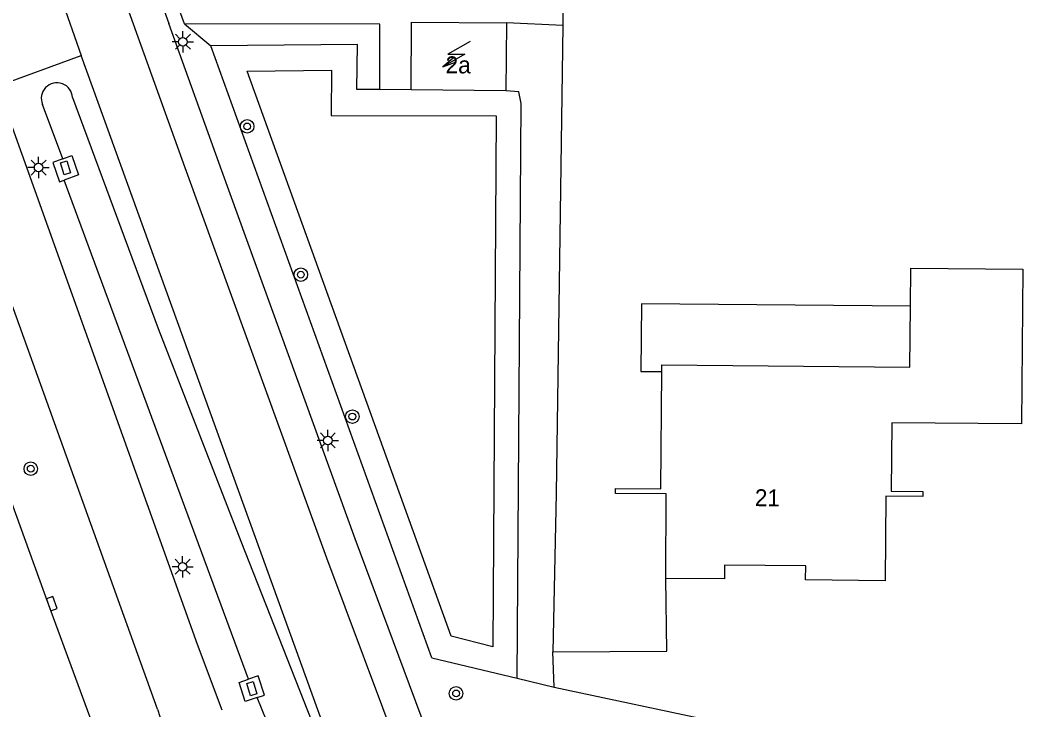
# Model space of a CAD drawing. Extents: x 124000 to 128010, y 398999 to 403000.
# Drawn here: x 127461.2 to 127520.6, y 399252.7 to 399293.5 of the extents above; entities that cross this region are included whole.
import ezdxf

# ---------------------------------------------------------------- set-up
doc = ezdxf.new("R2010")
doc.units = 0
for name, color, linetype in [('gg-afsc-hekwerk', 7, 'Continuous'), ('gg-anno-huisnummerreeks BGT', 7, 'Continuous'), ('gg-bbg-hoofdgebouw', 7, 'Continuous'), ('gg-bbg-luifel en loopbrug', 7, 'Continuous'), ('gg-knt-verharding', 7, 'Continuous'), ('gg-kntw-greppel-droge sloot', 7, 'Continuous'), ('gt-grn-groengrens', 7, 'Continuous'), ('gt-symb-boom', 7, 'Continuous'), ('gt-symb-kolk', 7, 'Continuous'), ('gt-symb-kolk center center', 7, 'Continuous'), ('gt-symb-lichtmast', 7, 'Continuous'), ('gt-symb-trafo symbool', 7, 'Continuous')]:
    doc.layers.add(name, color=color, linetype=linetype)

# ---------------------------------------------------------------- blocks, each defined once
blk = doc.blocks.new('gt0-KOLKCC')
at = {"layer": 'gt-symb-kolk center center'}
blk.add_lwpolyline([(-0.375, 0.2), (0.375, 0.2), (0.375, -0.2), (-0.375, -0.2)], close=True, dxfattribs=at)
blk = doc.blocks.new('gt0-BOOM')
at = {"layer": 'gt-symb-boom'}
for radius in [0.4, 0.2]:
    blk.add_circle((0, 0), radius, dxfattribs=at)
blk = doc.blocks.new('gt0-LMAST')
at = {"layer": 'gt-symb-lichtmast'}
for p, q in [((-0.005, 0.246), (-0.005, 0.621)), ((-0.182, 0.173), (-0.447, 0.438)), ((0.172, 0.173), (0.437, 0.438)), ((-0.255, -0.004), (-0.63, -0.004)), ((-0.182, -0.181), (-0.447, -0.446)), ((-0.005, -0.254), (-0.005, -0.629)), ((0.437, -0.446), (0.172, -0.181)), ((0.245, -0.004), (0.62, -0.004))]:
    blk.add_line(p, q, dxfattribs=at)
blk.add_circle((-0.005, -0.004), 0.25, dxfattribs=at)
blk = doc.blocks.new('gt0-KOLK')
at = {"layer": 'gt-symb-kolk'}
blk.add_lwpolyline([(0, 0), (0.375, 0), (0.375, 0.4), (-0.375, 0.4), (-0.375, 0), (0, 0)], dxfattribs=at)
blk = doc.blocks.new('gt0-HSP')
at = {"layer": 'gt-symb-trafo symbool'}
for points in [[(0.771, 0.746), (-0.529, -0.004), (0.471, -0.004), (-0.829, -0.754)], [(-0.217, -0.24), (-0.829, -0.754), (-0.077, -0.48)]]:
    blk.add_lwpolyline(points, dxfattribs=at)

msp = doc.modelspace()

# ---------------------------------------------------------------- linework, layer by layer
at = {"layer": 'gg-afsc-hekwerk'}
for p, q in [((127493.44, 399305.011), (127493.344, 399293.173)), ((127493.344, 399293.173), (127492.948, 399265.527)), ((127492.948, 399265.527), (127492.749, 399256.158)), ((127492.832, 399254.08), (127492.749, 399256.158))]:
    msp.add_line(p, q, dxfattribs=at)
msp.add_lwpolyline([(127492.749, 399256.158), (127499.495, 399256.212), (127499.43, 399260.49)], dxfattribs=at)
at = {"layer": 'gg-bbg-hoofdgebouw'}
for p, q in [((127490.018, 399293.322), (127489.985, 399289.32)), ((127489.985, 399289.32), (127484.374, 399289.366))]:
    msp.add_line(p, q, dxfattribs=at)
for points in [[(127484.374, 399289.366), (127484.407, 399293.368), (127490.018, 399293.322)], [(127513.904, 399276.581), (127513.923, 399278.827), (127520.556, 399278.768), (127520.474, 399269.63), (127512.795, 399269.7), (127512.759, 399265.661), (127514.639, 399265.645), (127514.637, 399265.346), (127512.447, 399265.366), (127512.403, 399260.367), (127507.704, 399260.423), (127507.713, 399261.243), (127502.914, 399261.29), (127502.909, 399260.47), (127499.43, 399260.49)], [(127499.2, 399272.722), (127499.203, 399273.123), (127513.873, 399272.986), (127513.904, 399276.581)], [(127499.43, 399260.49), (127499.458, 399265.505), (127496.455, 399265.526), (127496.455, 399265.821), (127499.141, 399265.798), (127499.2, 399272.722)]]:
    msp.add_lwpolyline(points, dxfattribs=at)
at = {"layer": 'gg-bbg-luifel en loopbrug'}
msp.add_lwpolyline([(127513.904, 399276.581), (127498.001, 399276.73), (127497.964, 399272.734), (127499.2, 399272.722)], dxfattribs=at)
at = {"layer": 'gg-knt-verharding'}
for p, q in [((127468.874, 399296.53), (127470.055, 399293.28)), ((127470.98, 399293.265), (127469.794, 399296.529)), ((127463.447, 399295.43), (127464.869, 399291.391)), ((127493.344, 399293.173), (127490.018, 399293.322)), ((127459.888, 399289.578), (127464.869, 399291.391)), ((127479.2, 399251.819), (127464.869, 399291.391)), ((127484.374, 399289.366), (127482.516, 399289.385)), ((127492.832, 399254.08), (127502.667, 399251.98))]:
    msp.add_line(p, q, dxfattribs=at)
for points in [[(127483.784, 399249.963), (127479.388, 399261.7), (127471.015, 399284.763), (127466.791, 399296.499), (127445.932, 399353.9), (127429.194, 399400.047), (127413.324, 399443.894), (127396.398, 399490.564), (127395.175, 399493.975)], [(127469.371, 399252.782), (127458.87, 399281.909), (127434.352, 399349.521), (127417.511, 399395.891), (127401.813, 399439.247), (127390.591, 399470.111), (127385.457, 399482.519), (127385.014, 399483.747)], [(127382.227, 399482.822), (127385.622, 399472.419), (127386.82, 399468.194), (127392.275, 399453.224), (127413.444, 399394.724), (127450.943, 399291.495), (127451.147, 399291.578), (127457.317, 399274.412), (127462.937, 399258.942), (127466.128, 399250.27)], [(127485.607, 399250.672), (127481.067, 399262.846), (127473.183, 399284.59), (127470.055, 399293.28)], [(127482.516, 399289.385), (127482.53, 399293.242), (127470.98, 399293.265)], [(127459.888, 399289.578), (127471.728, 399256.621), (127473.173, 399252.731)], [(127463.777, 399285.293), (127463.191, 399285.077), (127463.589, 399283.94), (127463.863, 399284.038)], [(127463.777, 399285.293), (127464.317, 399285.493), (127464.712, 399284.341), (127463.863, 399284.038)], [(127475.272, 399253.459), (127474.561, 399253.229), (127474.204, 399254.358), (127474.751, 399254.543)], [(127475.272, 399253.459), (127475.704, 399253.598), (127475.334, 399254.741), (127474.751, 399254.543)]]:
    msp.add_lwpolyline(points, dxfattribs=at)
msp.add_arc((127528.271, 399273.477), 62.43, 199.35947, 212.75349, dxfattribs=at)
at = {"layer": 'gg-kntw-greppel-droge sloot'}
for p, q in [((127463.777, 399285.293), (127462.579, 399288.503)), ((127474.751, 399254.543), (127463.863, 399284.038)), ((127478.644, 399245.134), (127475.272, 399253.459))]:
    msp.add_line(p, q, dxfattribs=at)
msp.add_lwpolyline([(127464.353, 399288.91), (127469.41, 399275.274), (127474.299, 399262.696), (127479.744, 399248.894), (127480.764, 399246.15)], dxfattribs=at)
msp.add_arc((127463.43, 399288.862), 0.924, 2.98462, 202.85832, dxfattribs=at)
at = {"layer": 'gt-grn-groengrens'}
for p, q in [((127470.98, 399293.265), (127472.532, 399291.963)), ((127485.609, 399255.813), (127472.532, 399291.963)), ((127485.609, 399255.813), (127490.655, 399254.602)), ((127490.655, 399254.602), (127492.832, 399254.08))]:
    msp.add_line(p, q, dxfattribs=at)
for points in [[(127482.516, 399289.385), (127481.159, 399289.399), (127481.204, 399292.055), (127472.532, 399291.963)], [(127474.673, 399290.474), (127479.674, 399290.541), (127479.641, 399287.86), (127489.396, 399287.829), (127489.202, 399256.465), (127486.737, 399257.08), (127474.673, 399290.474)], [(127490.655, 399254.602), (127490.884, 399288.568), (127490.747, 399289.256), (127489.985, 399289.32)]]:
    msp.add_lwpolyline(points, dxfattribs=at)

# ---------------------------------------------------------------- block references
at = {"layer": 'gt-symb-boom'}
for p in [(127474.68, 399287.209), (127477.856, 399278.449), (127480.901, 399270.064), (127461.883, 399266.984), (127487.034, 399253.706)]:
    msp.add_blockref('gt0-BOOM', p, dxfattribs=at)
at = {"layer": 'gt-symb-kolk', "rotation": -69.80383748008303}
msp.add_blockref('gt0-KOLK', (127462.937, 399258.942), dxfattribs=at)
at = {"layer": 'gt-symb-kolk center center'}
for p, rotation in [((127463.94, 399284.762), -72.76199559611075), ((127474.954, 399253.984), -72.7619955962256)]:
    msp.add_blockref('gt0-KOLKCC', p, dxfattribs=dict(at, rotation=rotation))
at = {"layer": 'gt-symb-lichtmast'}
for p in [(127470.884, 399292.212), (127462.349, 399284.783), (127479.454, 399268.657), (127470.866, 399261.192)]:
    msp.add_blockref('gt0-LMAST', p, dxfattribs=at)
at = {"layer": 'gt-symb-trafo symbool', "rotation": -0.2864765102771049}
msp.add_blockref('gt0-HSP', (127487.084, 399291.482), dxfattribs=at)

# ---------------------------------------------------------------- texts
at = {"layer": 'gg-anno-huisnummerreeks BGT'}
for s, rotation, p in [('2a', 359.5, (127486.411, 399290.352)), ('21', 359.4, (127504.696, 399264.773))]:
    msp.add_text(s, height=1, rotation=rotation, dxfattribs=at).set_placement(p)

doc.saveas('drawing.dxf')
